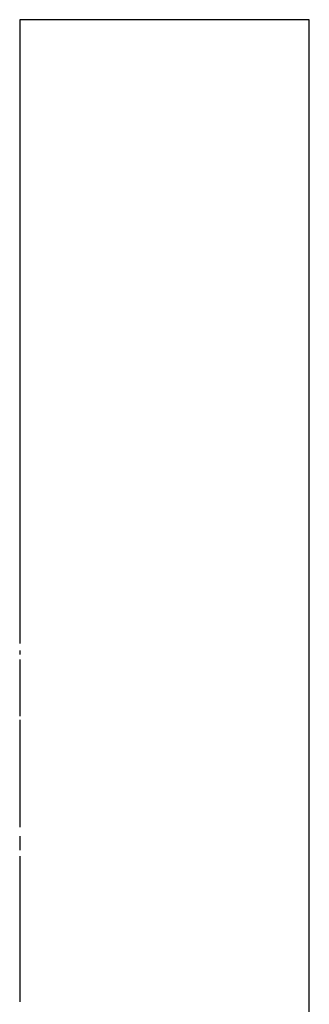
# Paper-space layout 'Sheet' of a CAD drawing. Header units: inches. Extents: x 0.2 to 10.8, y 0.2 to 8.3.
# Tile 402 of 545: x 7.31108 to 7.31588, y 4.64344 to 4.65979. Entities that reach past the tile are written whole.
import ezdxf

# ---------------------------------------------------------------- set-up
doc = ezdxf.new("R2010")
doc.units = ezdxf.units.IN
doc.header["$MEASUREMENT"] = 0
doc.layers.get('0').update_dxf_attribs({"lineweight": 5})

psp = doc.layouts.new('Sheet')

# ---------------------------------------------------------------- linework, layer by layer
at = {"color": 0, "linetype": 'ByBlock', "lineweight": -3}
for p, q in [((7.315877, 4.659786), (7.311077, 4.659786)), ((7.311077, 4.659785), (7.311077, 4.649427)), ((7.315877, 4.619786), (7.315877, 4.659785)), ((7.311077, 4.649313), (7.311077, 4.649243)), ((7.311077, 4.649165), (7.311077, 4.648222)), ((7.311077, 4.648159), (7.311077, 4.646378)), ((7.311077, 4.646227), (7.311077, 4.645997)), ((7.311077, 4.645895), (7.311077, 4.643477))]:
    psp.add_line(p, q, dxfattribs=at)

doc.saveas('drawing.dxf')
